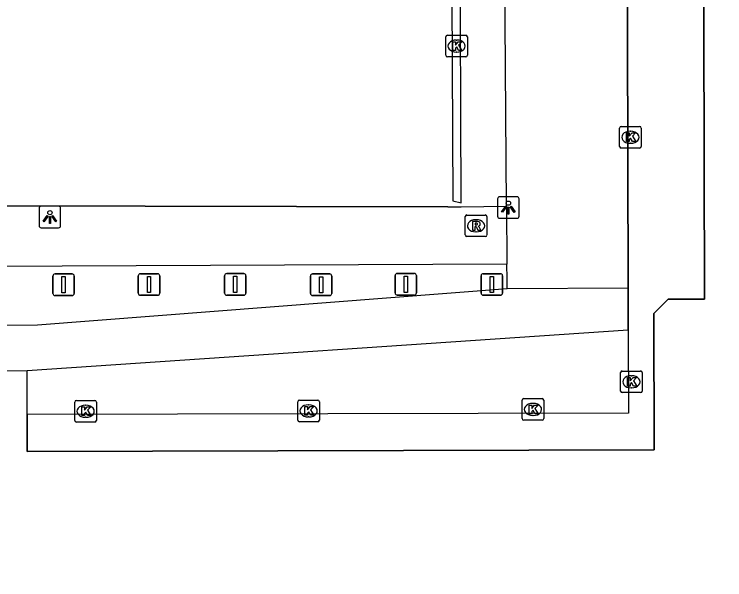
# Model space of a CAD drawing. Extents: x 160203 to 161526, y 379529 to 381797.
# Drawn here: x 160843.68 to 160876.58, y 380704.98 to 380731.17 of the extents above; entities that cross this region are included whole.
import ezdxf

# ---------------------------------------------------------------- set-up
doc = ezdxf.new("R2010")
doc.units = 0
for name, color, linetype in [('IMGEO_Groenvoorziening', 7, 'Continuous'), ('IMGEO_Hek', 7, 'Continuous'), ('IMGEO_Kolk', 7, 'Continuous'), ('IMGEO_Lichtpunt', 7, 'Continuous'), ('IMGEO_Muur', 7, 'Continuous'), ('IMGEO_Pand', 7, 'Continuous'), ('IMGEO_Pand_overbouw', 7, 'Continuous'), ('IMGEO_Parkeervlak_open', 7, 'Continuous'), ('IMGEO_Rioolput', 7, 'Continuous'), ('IMGEO_Vlaggenmast', 7, 'Continuous'), ('IMGEO_Voetpad_open', 7, 'Continuous')]:
    doc.layers.add(name, color=color, linetype=linetype)

msp = doc.modelspace()

# ---------------------------------------------------------------- linework, layer by layer
at = {"layer": 'IMGEO_Groenvoorziening'}
msp.add_lwpolyline([(160866.494, 380719.595), (160828.721, 380719.433), (160828.709, 380722.329), (160863.757, 380722.251), (160864.371, 380722.259), (160866.474, 380722.287)], dxfattribs=at)
at = {"layer": 'IMGEO_Hek'}
msp.add_lwpolyline([(160863.757, 380722.251), (160828.709, 380722.329)], dxfattribs=at)
at = {"layer": 'IMGEO_Kolk'}
for p, q in [((160863.659, 380729.274), (160863.659, 380730.126)), ((160863.734, 380730.2), (160864.586, 380730.2)), ((160864.147, 380729.98), (160864.172, 380729.98)), ((160864.66, 380730.126), (160864.66, 380729.274)), ((160864.17, 380729.42), (160864.145, 380729.42)), ((160864.586, 380729.2), (160863.734, 380729.2)), ((160871.709, 380725.05), (160871.709, 380725.902)), ((160871.784, 380725.976), (160872.636, 380725.976)), ((160872.197, 380725.756), (160872.222, 380725.756)), ((160872.71, 380725.902), (160872.71, 380725.05)), ((160872.22, 380725.196), (160872.195, 380725.196)), ((160872.636, 380724.976), (160871.784, 380724.976)), ((160871.756, 380713.727), (160871.756, 380714.579)), ((160871.831, 380714.653), (160872.683, 380714.653)), ((160872.757, 380714.579), (160872.757, 380713.727)), ((160872.244, 380714.433), (160872.269, 380714.433)), ((160872.267, 380713.873), (160872.242, 380713.873)), ((160872.683, 380713.653), (160871.831, 380713.653)), ((160846.482, 380712.362), (160846.482, 380713.214)), ((160846.557, 380713.288), (160847.409, 380713.288)), ((160847.483, 380713.214), (160847.483, 380712.362)), ((160856.808, 380712.38), (160856.808, 380713.232)), ((160856.883, 380713.306), (160857.735, 380713.306)), ((160857.809, 380713.232), (160857.809, 380712.38)), ((160867.195, 380712.448), (160867.195, 380713.3)), ((160867.27, 380713.374), (160868.122, 380713.374)), ((160868.196, 380713.3), (160868.196, 380712.448)), ((160846.97, 380713.068), (160846.995, 380713.068)), ((160857.296, 380713.086), (160857.321, 380713.086)), ((160867.683, 380713.154), (160867.708, 380713.154)), ((160867.706, 380712.594), (160867.681, 380712.594)), ((160847.409, 380712.288), (160846.557, 380712.288)), ((160846.993, 380712.508), (160846.968, 380712.508)), ((160857.735, 380712.306), (160856.883, 380712.306)), ((160857.319, 380712.526), (160857.294, 380712.526)), ((160868.122, 380712.374), (160867.27, 380712.374))]:
    msp.add_line(p, q, dxfattribs=at)
for points in [[(160863.659, 380729.274), (160863.659, 380730.126)], [(160863.734, 380730.2), (160864.586, 380730.2)], [(160864.66, 380730.126), (160864.66, 380729.274)], [(160863.98, 380729.9), (160864.103, 380729.9), (160864.103, 380729.749), (160864.233, 380729.9), (160864.397, 380729.9), (160864.251, 380729.749), (160864.404, 380729.5), (160864.252, 380729.5), (160864.167, 380729.664), (160864.103, 380729.597), (160864.103, 380729.5), (160863.98, 380729.5), (160863.98, 380729.9)], [(160864.586, 380729.2), (160863.734, 380729.2)], [(160871.709, 380725.05), (160871.709, 380725.902)], [(160871.784, 380725.976), (160872.636, 380725.976)], [(160872.71, 380725.902), (160872.71, 380725.05)], [(160872.03, 380725.676), (160872.153, 380725.676), (160872.153, 380725.525), (160872.283, 380725.676), (160872.447, 380725.676), (160872.301, 380725.525), (160872.454, 380725.276), (160872.302, 380725.276), (160872.217, 380725.44), (160872.153, 380725.373), (160872.153, 380725.276), (160872.03, 380725.276), (160872.03, 380725.676)], [(160872.636, 380724.976), (160871.784, 380724.976)], [(160871.756, 380713.727), (160871.756, 380714.579)], [(160871.831, 380714.653), (160872.683, 380714.653)], [(160872.757, 380714.579), (160872.757, 380713.727)], [(160872.077, 380714.353), (160872.2, 380714.353), (160872.2, 380714.202), (160872.33, 380714.353), (160872.494, 380714.353), (160872.348, 380714.202), (160872.501, 380713.953), (160872.349, 380713.953), (160872.264, 380714.117), (160872.2, 380714.05), (160872.2, 380713.953), (160872.077, 380713.953), (160872.077, 380714.353)], [(160872.683, 380713.653), (160871.831, 380713.653)], [(160846.482, 380712.362), (160846.482, 380713.214)], [(160846.557, 380713.288), (160847.409, 380713.288)], [(160847.483, 380713.214), (160847.483, 380712.362)], [(160856.808, 380712.38), (160856.808, 380713.232)], [(160856.883, 380713.306), (160857.735, 380713.306)], [(160857.809, 380713.232), (160857.809, 380712.38)], [(160867.195, 380712.448), (160867.195, 380713.3)], [(160867.27, 380713.374), (160868.122, 380713.374)], [(160868.196, 380713.3), (160868.196, 380712.448)], [(160846.803, 380712.988), (160846.926, 380712.988), (160846.926, 380712.837), (160847.056, 380712.988), (160847.22, 380712.988), (160847.074, 380712.837), (160847.227, 380712.588), (160847.075, 380712.588), (160846.99, 380712.752), (160846.926, 380712.685), (160846.926, 380712.588), (160846.803, 380712.588), (160846.803, 380712.988)], [(160857.129, 380713.006), (160857.252, 380713.006), (160857.252, 380712.855), (160857.382, 380713.006), (160857.546, 380713.006), (160857.4, 380712.855), (160857.553, 380712.606), (160857.401, 380712.606), (160857.316, 380712.77), (160857.252, 380712.703), (160857.252, 380712.606), (160857.129, 380712.606), (160857.129, 380713.006)], [(160867.516, 380713.074), (160867.639, 380713.074), (160867.639, 380712.923), (160867.769, 380713.074), (160867.933, 380713.074), (160867.787, 380712.923), (160867.94, 380712.674), (160867.788, 380712.674), (160867.703, 380712.838), (160867.639, 380712.771), (160867.639, 380712.674), (160867.516, 380712.674), (160867.516, 380713.074)], [(160847.409, 380712.288), (160846.557, 380712.288)], [(160857.735, 380712.306), (160856.883, 380712.306)], [(160868.122, 380712.374), (160867.27, 380712.374)]]:
    msp.add_lwpolyline(points, dxfattribs=at)
for centre, start, end in [((160863.736, 380730.124), 91.552, 178.448), ((160863.736, 380730.124), 91.552, 178.448), ((160864.584, 380730.124), 1.552, 88.448), ((160864.584, 380730.124), 1.552, 88.448), ((160863.736, 380729.276), 181.552, 268.448), ((160863.736, 380729.276), 181.552, 268.448), ((160864.584, 380729.276), 271.552, 358.448), ((160864.584, 380729.276), 271.552, 358.448), ((160871.786, 380725.9), 91.552, 178.448), ((160871.786, 380725.9), 91.552, 178.448), ((160872.634, 380725.9), 1.552, 88.448), ((160872.634, 380725.9), 1.552, 88.448), ((160871.786, 380725.052), 181.552, 268.448), ((160871.786, 380725.052), 181.552, 268.448), ((160872.634, 380725.052), 271.552, 358.448), ((160872.634, 380725.052), 271.552, 358.448), ((160871.833, 380714.577), 91.552, 178.448), ((160871.833, 380714.577), 91.552, 178.448), ((160872.681, 380714.577), 1.552, 88.448), ((160872.681, 380714.577), 1.552, 88.448), ((160871.833, 380713.729), 181.552, 268.448), ((160871.833, 380713.729), 181.552, 268.448), ((160872.681, 380713.729), 271.552, 358.448), ((160872.681, 380713.729), 271.552, 358.448), ((160846.559, 380713.212), 91.552, 178.448), ((160846.559, 380713.212), 91.552, 178.448), ((160847.407, 380713.212), 1.552, 88.448), ((160847.407, 380713.212), 1.552, 88.448), ((160856.885, 380713.23), 91.552, 178.448), ((160856.885, 380713.23), 91.552, 178.448), ((160857.733, 380713.23), 1.552, 88.448), ((160857.733, 380713.23), 1.552, 88.448), ((160867.272, 380713.298), 91.552, 178.448), ((160867.272, 380713.298), 91.552, 178.448), ((160868.12, 380713.298), 1.552, 88.448), ((160868.12, 380713.298), 1.552, 88.448), ((160846.559, 380712.364), 181.552, 268.448), ((160846.559, 380712.364), 181.552, 268.448), ((160847.407, 380712.364), 271.552, 358.448), ((160847.407, 380712.364), 271.552, 358.448), ((160856.885, 380712.382), 181.552, 268.448), ((160856.885, 380712.382), 181.552, 268.448), ((160857.733, 380712.382), 271.552, 358.448), ((160857.733, 380712.382), 271.552, 358.448), ((160867.272, 380712.45), 181.552, 268.448), ((160867.272, 380712.45), 181.552, 268.448), ((160868.12, 380712.45), 271.552, 358.448), ((160868.12, 380712.45), 271.552, 358.448)]:
    msp.add_arc(centre, 0.0765, start, end, dxfattribs=at)
for centre, major_axis, ratio, start_param, end_param in [((160864.146, 380729.7), (-0.387, 0.002), 0.722429, 4.712389, 7.853982), ((160864.171, 380729.7), (-0.39, 0.002), 0.717154, 1.570796, 4.712389), ((160872.196, 380725.476), (-0.387, 0.002), 0.722429, 4.712389, 7.853982), ((160872.221, 380725.476), (-0.39, 0.002), 0.717154, 1.570796, 4.712389), ((160872.243, 380714.153), (-0.387, 0.002), 0.722429, 4.712389, 7.853982), ((160872.268, 380714.153), (-0.39, 0.002), 0.717154, 1.570796, 4.712389), ((160846.969, 380712.788), (-0.387, 0.002), 0.722429, 4.712389, 7.853982), ((160846.994, 380712.788), (-0.39, 0.002), 0.717154, 1.570796, 4.712389), ((160857.295, 380712.806), (-0.387, 0.002), 0.722429, 4.712389, 7.853982), ((160857.32, 380712.806), (-0.39, 0.002), 0.717154, 1.570796, 4.712389), ((160867.682, 380712.874), (-0.387, 0.002), 0.722429, 4.712389, 7.853982), ((160867.707, 380712.874), (-0.39, 0.002), 0.717154, 1.570796, 4.712389)]:
    msp.add_ellipse(centre, major_axis=major_axis, ratio=ratio, start_param=start_param, end_param=end_param, dxfattribs=at)
at = {"layer": 'IMGEO_Lichtpunt'}
for p, q in [((160866.059, 380722.627), (160866.059, 380721.82)), ((160866.059, 380722.627), (160866.059, 380721.82)), ((160866.961, 380722.722), (160866.153, 380722.722)), ((160866.961, 380722.722), (160866.153, 380722.722)), ((160867.055, 380721.82), (160867.055, 380722.627)), ((160867.055, 380721.82), (160867.055, 380722.627)), ((160844.827, 380722.187), (160844.827, 380721.38)), ((160844.827, 380722.187), (160844.827, 380721.38)), ((160845.729, 380722.282), (160844.921, 380722.282)), ((160845.729, 380722.282), (160844.921, 380722.282)), ((160845.823, 380721.38), (160845.823, 380722.187)), ((160845.823, 380721.38), (160845.823, 380722.187)), ((160866.153, 380721.726), (160866.961, 380721.726)), ((160866.153, 380721.726), (160866.961, 380721.726)), ((160844.921, 380721.286), (160845.729, 380721.286)), ((160844.921, 380721.286), (160845.729, 380721.286))]:
    msp.add_line(p, q, dxfattribs=at)
for points in [[(160866.433, 380722.291), (160866.472, 380722.263), (160866.284, 380722.001), (160866.246, 380722.028), (160866.433, 380722.291)], [(160866.535, 380722.243), (160866.582, 380722.243), (160866.582, 380721.921), (160866.535, 380721.921), (160866.535, 380722.243)], [(160866.645, 380722.263), (160866.683, 380722.29), (160866.87, 380722.028), (160866.831, 380722), (160866.645, 380722.263)], [(160845.201, 380721.851), (160845.24, 380721.823), (160845.052, 380721.561), (160845.014, 380721.588), (160845.201, 380721.851)], [(160845.303, 380721.803), (160845.35, 380721.803), (160845.35, 380721.481), (160845.303, 380721.481), (160845.303, 380721.803)], [(160845.413, 380721.823), (160845.451, 380721.85), (160845.638, 380721.588), (160845.599, 380721.56), (160845.413, 380721.823)]]:
    msp.add_lwpolyline(points, dxfattribs=at)
for centre in [(160866.558, 380722.425), (160845.326, 380721.985)]:
    msp.add_circle(centre, 0.0994, dxfattribs=at)
for centre, start, end in [((160866.153, 380722.627), 90, 180), ((160866.153, 380722.627), 90, 180), ((160866.961, 380722.627), 0, 90), ((160866.961, 380722.627), 0, 90), ((160844.921, 380722.187), 90, 180), ((160844.921, 380722.187), 90, 180), ((160845.729, 380722.187), 0, 90), ((160845.729, 380722.187), 0, 90), ((160866.153, 380721.82), 180, 270), ((160866.153, 380721.82), 180, 270), ((160866.961, 380721.82), 270, 0), ((160866.961, 380721.82), 270, 360), ((160844.921, 380721.38), 180, 270), ((160844.921, 380721.38), 180, 270), ((160845.729, 380721.38), 270, 0), ((160845.729, 380721.38), 270, 360)]:
    msp.add_arc(centre, 0.0946, start, end, dxfattribs=at)
at = {"layer": 'IMGEO_Muur'}
msp.add_lwpolyline([(160863.931, 380735.135), (160863.986, 380722.535), (160864.369, 380722.442), (160864.326, 380735.106)], dxfattribs=at)
at = {"layer": 'IMGEO_Pand'}
for points in [[(160902.67, 380735.412), (160902.609, 380746.38), (160901.659, 380747.188), (160888.743, 380747.155), (160887.844, 380746.251), (160887.848, 380744.803), (160883.018, 380744.79), (160883.015, 380745.662), (160880.743, 380745.657), (160880.744, 380745.18), (160877.98, 380745.173), (160875.134, 380742.312), (160875.142, 380739.544), (160874.628, 380739.543), (160874.635, 380737.172), (160875.597, 380737.175), (160875.647, 380717.982), (160873.953, 380717.977), (160873.299, 380717.32), (160873.315, 380711), (160844.279, 380710.924), (160844.274, 380712.634)], [(160834.829, 380705.157), (160834.804, 380714.645), (160844.269, 380714.67)], [(160844.274, 380712.634), (160844.269, 380714.67)]]:
    msp.add_lwpolyline(points, dxfattribs=at)
at = {"layer": 'IMGEO_Pand_overbouw'}
msp.add_lwpolyline([(160872.029, 380748.148), (160872.107, 380718.502), (160872.112, 380716.558), (160872.122, 380712.706), (160844.274, 380712.634), (160844.279, 380710.924), (160873.315, 380711), (160873.299, 380717.32), (160873.953, 380717.977), (160875.647, 380717.982), (160875.597, 380737.175)], dxfattribs=at)
at = {"layer": 'IMGEO_Parkeervlak_open'}
for points in [[(160866.474, 380722.287), (160866.376, 380735.12)], [(160866.474, 380722.287), (160866.494, 380719.595)], [(160866.499, 380718.478), (160866.499, 380718.92), (160866.494, 380719.595)]]:
    msp.add_lwpolyline(points, dxfattribs=at)
at = {"layer": 'IMGEO_Rioolput'}
for p, q in [((160864.56, 380720.951), (160864.56, 380721.803)), ((160864.635, 380721.877), (160865.487, 380721.877)), ((160865.561, 380721.803), (160865.561, 380720.951)), ((160865.048, 380721.657), (160865.073, 380721.657)), ((160865.071, 380721.097), (160865.046, 380721.097)), ((160865.487, 380720.877), (160864.635, 380720.877))]:
    msp.add_line(p, q, dxfattribs=at)
for points in [[(160864.56, 380720.951), (160864.56, 380721.803)], [(160864.635, 380721.877), (160865.487, 380721.877)], [(160865.561, 380721.803), (160865.561, 380720.951)], [(160865.149, 380721.575), (160864.897, 380721.577), (160864.897, 380721.177)], [(160865.075, 380721.496), (160865.021, 380721.496), (160865.021, 380721.415)], [(160864.897, 380721.177), (160865.021, 380721.177), (160865.021, 380721.339), (160865.032, 380721.339)], [(160865.021, 380721.415), (160865.073, 380721.415)], [(160865.079, 380721.31), (160865.15, 380721.177), (160865.29, 380721.177), (160865.225, 380721.303)], [(160865.487, 380720.877), (160864.635, 380720.877)]]:
    msp.add_lwpolyline(points, dxfattribs=at)
for centre, radius, start, end in [((160864.637, 380721.801), 0.0765, 91.552, 178.448), ((160864.637, 380721.801), 0.0765, 91.552, 178.448), ((160865.485, 380721.801), 0.0765, 1.552, 88.448), ((160865.485, 380721.801), 0.0765, 1.552, 88.448), ((160865.081, 380721.4), 0.0964, 77.0061, 93.1865), ((160865.095, 380721.457), 0.0378, 276.6634, 79.6772), ((160865.148, 380721.465), 0.109, 350.3612, 89.416), ((160865.146, 380721.465), 0.112, 277.5842, 350.9817), ((160865.031, 380721.286), 0.0533, 26.0293, 88.6989), ((160865.057, 380721.604), 0.19, 274.7715, 282.9687), ((160865.13, 380721.25), 0.108, 29.5134, 73.7905), ((160864.637, 380720.953), 0.0765, 181.552, 268.448), ((160864.637, 380720.953), 0.0765, 181.552, 268.448), ((160865.485, 380720.953), 0.0765, 271.552, 358.448), ((160865.485, 380720.953), 0.0765, 271.552, 358.448)]:
    msp.add_arc(centre, radius, start, end, dxfattribs=at)
for centre, major_axis, ratio, start_param, end_param in [((160865.047, 380721.377), (-0.387, 0.002), 0.722429, 4.712389, 7.853982), ((160865.072, 380721.377), (-0.39, 0.002), 0.717154, 1.570796, 4.712389)]:
    msp.add_ellipse(centre, major_axis=major_axis, ratio=ratio, start_param=start_param, end_param=end_param, dxfattribs=at)
at = {"layer": 'IMGEO_Vlaggenmast'}
for p, q in [((160845.566, 380719.148), (160846.356, 380719.148)), ((160846.356, 380719.148), (160845.566, 380719.148)), ((160849.522, 380719.158), (160850.312, 380719.158)), ((160850.312, 380719.158), (160849.522, 380719.158)), ((160853.514, 380719.163), (160854.304, 380719.163)), ((160854.304, 380719.163), (160853.514, 380719.163)), ((160857.493, 380719.146), (160858.283, 380719.146)), ((160858.283, 380719.146), (160857.493, 380719.146)), ((160861.412, 380719.169), (160862.202, 380719.169)), ((160862.202, 380719.169), (160861.412, 380719.169)), ((160865.398, 380719.16), (160866.188, 380719.16)), ((160866.188, 380719.16), (160865.398, 380719.16)), ((160845.466, 380718.248), (160845.466, 380719.048)), ((160845.466, 380719.048), (160845.466, 380718.248)), ((160846.456, 380719.048), (160846.456, 380718.248)), ((160846.456, 380718.248), (160846.456, 380719.048)), ((160849.422, 380718.258), (160849.422, 380719.058)), ((160849.422, 380719.058), (160849.422, 380718.258)), ((160850.412, 380719.058), (160850.412, 380718.258)), ((160850.412, 380718.258), (160850.412, 380719.058)), ((160853.414, 380718.263), (160853.414, 380719.063)), ((160853.414, 380719.063), (160853.414, 380718.263)), ((160854.404, 380719.063), (160854.404, 380718.263)), ((160854.404, 380718.263), (160854.404, 380719.063)), ((160857.393, 380718.246), (160857.393, 380719.046)), ((160857.393, 380719.046), (160857.393, 380718.246)), ((160858.383, 380719.046), (160858.383, 380718.246)), ((160858.383, 380718.246), (160858.383, 380719.046)), ((160861.312, 380718.269), (160861.312, 380719.069)), ((160861.312, 380719.069), (160861.312, 380718.269)), ((160862.302, 380719.069), (160862.302, 380718.269)), ((160862.302, 380718.269), (160862.302, 380719.069)), ((160865.298, 380718.26), (160865.298, 380719.06)), ((160865.298, 380719.06), (160865.298, 380718.26)), ((160866.288, 380719.06), (160866.288, 380718.26)), ((160866.288, 380718.26), (160866.288, 380719.06)), ((160846.356, 380718.148), (160845.566, 380718.148)), ((160845.566, 380718.148), (160846.356, 380718.148)), ((160850.312, 380718.158), (160849.522, 380718.158)), ((160849.522, 380718.158), (160850.312, 380718.158)), ((160854.304, 380718.163), (160853.514, 380718.163)), ((160853.514, 380718.163), (160854.304, 380718.163)), ((160858.283, 380718.146), (160857.493, 380718.146)), ((160857.493, 380718.146), (160858.283, 380718.146)), ((160862.202, 380718.169), (160861.412, 380718.169)), ((160861.412, 380718.169), (160862.202, 380718.169)), ((160866.188, 380718.16), (160865.398, 380718.16)), ((160865.398, 380718.16), (160866.188, 380718.16))]:
    msp.add_line(p, q, dxfattribs=at)
for points in [[(160845.886, 380719.023), (160846.036, 380719.023), (160846.036, 380718.273), (160845.886, 380718.273), (160845.886, 380719.023)], [(160849.842, 380719.033), (160849.992, 380719.033), (160849.992, 380718.283), (160849.842, 380718.283), (160849.842, 380719.033)], [(160853.834, 380719.038), (160853.984, 380719.038), (160853.984, 380718.288), (160853.834, 380718.288), (160853.834, 380719.038)], [(160857.813, 380719.021), (160857.963, 380719.021), (160857.963, 380718.271), (160857.813, 380718.271), (160857.813, 380719.021)], [(160861.732, 380719.044), (160861.882, 380719.044), (160861.882, 380718.294), (160861.732, 380718.294), (160861.732, 380719.044)], [(160865.718, 380719.035), (160865.868, 380719.035), (160865.868, 380718.285), (160865.718, 380718.285), (160865.718, 380719.035)]]:
    msp.add_lwpolyline(points, dxfattribs=at)
for centre, start, end in [((160845.566, 380719.048), 90, 180), ((160845.566, 380719.048), 90, 180), ((160846.356, 380719.048), 0, 90), ((160846.356, 380719.048), 360, 90), ((160849.522, 380719.058), 90, 180), ((160849.522, 380719.058), 90, 180), ((160850.312, 380719.058), 0, 90), ((160850.312, 380719.058), 360, 90), ((160853.514, 380719.063), 90, 180), ((160853.514, 380719.063), 90, 180), ((160854.304, 380719.063), 0, 90), ((160854.304, 380719.063), 360, 90), ((160857.493, 380719.046), 90, 180), ((160857.493, 380719.046), 90, 180), ((160858.283, 380719.046), 0, 90), ((160858.283, 380719.046), 360, 90), ((160861.412, 380719.069), 90, 180), ((160861.412, 380719.069), 90, 180), ((160862.202, 380719.069), 0, 90), ((160862.202, 380719.069), 360, 90), ((160865.398, 380719.06), 90, 180), ((160865.398, 380719.06), 90, 180), ((160866.188, 380719.06), 0, 90), ((160866.188, 380719.06), 360, 90), ((160845.566, 380718.248), 180, 270), ((160845.566, 380718.248), 180, 270), ((160846.356, 380718.248), 270, 0), ((160846.356, 380718.248), 270, 0), ((160849.522, 380718.258), 180, 270), ((160849.522, 380718.258), 180, 270), ((160850.312, 380718.258), 270, 0), ((160850.312, 380718.258), 270, 0), ((160853.514, 380718.263), 180, 270), ((160853.514, 380718.263), 180, 270), ((160854.304, 380718.263), 270, 0), ((160854.304, 380718.263), 270, 0), ((160857.493, 380718.246), 180, 270), ((160857.493, 380718.246), 180, 270), ((160858.283, 380718.246), 270, 0), ((160858.283, 380718.246), 270, 0), ((160861.412, 380718.269), 180, 270), ((160861.412, 380718.269), 180, 270), ((160862.202, 380718.269), 270, 0), ((160862.202, 380718.269), 270, 0), ((160865.398, 380718.26), 180, 270), ((160865.398, 380718.26), 180, 270), ((160866.188, 380718.26), 270, 0), ((160866.188, 380718.26), 270, 0)]:
    msp.add_arc(centre, 0.1, start, end, dxfattribs=at)
at = {"layer": 'IMGEO_Voetpad_open'}
for points in [[(160872.107, 380718.502), (160872.029, 380748.148), (160898.017, 380748.216)], [(160834.829, 380705.157), (160834.829, 380704.985), (160832.88, 380704.993), (160832.73, 380716.763), (160844.757, 380716.797), (160866.499, 380718.478)], [(160866.499, 380718.478), (160872.107, 380718.502)], [(160872.112, 380716.558), (160872.107, 380718.502)], [(160844.269, 380714.67), (160872.112, 380716.558)], [(160872.112, 380716.558), (160872.122, 380712.706), (160844.274, 380712.634)]]:
    msp.add_lwpolyline(points, dxfattribs=at)

doc.saveas('drawing.dxf')
